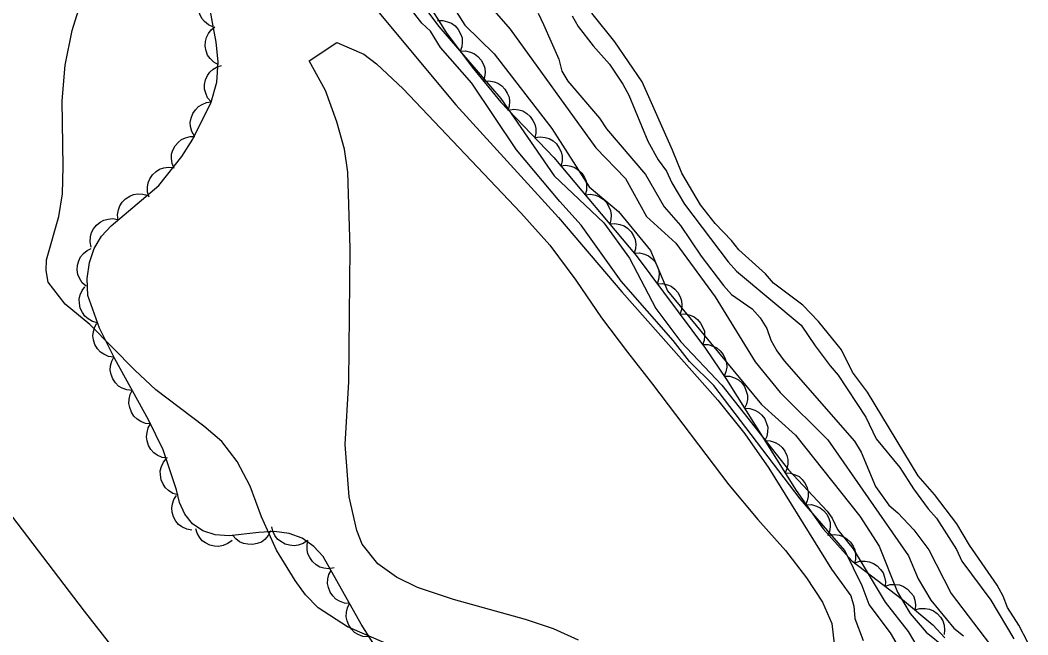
# Model space of a CAD drawing. Extents: x 336540 to 340074, y 5572036 to 5573747.
# Drawn here: x 338234.5 to 338313.8, y 5573397.3 to 5573445.8 of the extents above; entities that cross this region are included whole.
import ezdxf

# ---------------------------------------------------------------- set-up
doc = ezdxf.new("R2010")
doc.units = 0
for name, color, linetype in [('Niveau 1', 7, 'Continuous'), ('Niveau 2', 7, 'Continuous'), ('Niveau 21', 7, 'Continuous'), ('Niveau 4', 7, 'Continuous'), ('Niveau 44', 7, 'Continuous')]:
    doc.layers.add(name, color=color, linetype=linetype)

msp = doc.modelspace()

# ---------------------------------------------------------------- linework, layer by layer
at = {"layer": 'Niveau 1'}
msp.add_lwpolyline([(338239.14, 5573485.7), (338241.43, 5573480.89), (338249.14, 5573469.08), (338253.22, 5573465.21), (338257.05, 5573459.63), (338258.74, 5573456.5), (338260.93, 5573453.56), (338262.89, 5573451.29), (338267.43, 5573445.25), (338272.31, 5573439.57), (338276.51, 5573433.48), (338280.43, 5573429.79), (338282.44, 5573427.01), (338284.5, 5573423.04), (338286.49, 5573420.42), (338289.71, 5573417.02), (338294.96, 5573410.34), (338298, 5573407.09), (338298.4, 5573406.54), (338298.81, 5573405.64), (338300.03, 5573404.13), (338302.55, 5573399.92), (338304.36, 5573397.62), (338304.88, 5573396.78)], dxfattribs=at)
at = {"layer": 'Niveau 2'}
for points in [[(338240.78, 5573486.97), (338251.84, 5573469.03), (338255.75, 5573465.69), (338257.56, 5573463.24), (338262.31, 5573456.18), (338265.01, 5573453.08), (338269.97, 5573448.59), (338273.04, 5573445.03), (338279.79, 5573435.7), (338282.12, 5573433.27), (338283.79, 5573430.3), (338286.09, 5573428.2), (338289.19, 5573423.96), (338292.32, 5573418.85), (338294.31, 5573416.42), (338298.05, 5573412.71), (338304.39, 5573403.57), (338305.17, 5573401.76), (338306.16, 5573400.07), (338307.97, 5573397.88), (338308.72, 5573397.27)], [(338240.42, 5573485.82), (338249.91, 5573470.3), (338251.74, 5573467.84), (338254.21, 5573465.78), (338260.82, 5573455.92), (338267.62, 5573448.31), (338269.48, 5573445.36), (338271.78, 5573443.1), (338276.32, 5573437.22), (338279.27, 5573432.62), (338281.57, 5573430.68), (338284.09, 5573427.6), (338285.44, 5573424.45), (338292.84, 5573415.5), (338295.51, 5573413.08), (338300.58, 5573406.69), (338302.09, 5573404.33), (338303.52, 5573400.72), (338304.52, 5573399.03), (338305.8, 5573397.57), (338307.29, 5573396.35)], [(338258.52, 5573451.41), (338268.77, 5573439.07), (338276.84, 5573430.22), (338281.84, 5573424.37), (338289.39, 5573415.83), (338291.52, 5573413.18), (338293.4, 5573410.47), (338298.33, 5573402.51), (338299.86, 5573400.41), (338300.09, 5573399.61), (338300.17, 5573398.65), (338300.82, 5573396.9)], [(338303.98, 5573395.81), (338302.98, 5573397.5), (338301.29, 5573399.74), (338300.76, 5573401.21), (338299.4, 5573403.98), (338295.87, 5573408.06), (338289.07, 5573416.99), (338287.15, 5573418.88), (338285.87, 5573420.53), (338281.78, 5573425.21), (338278.64, 5573429.62), (338276.95, 5573431.47), (338273.54, 5573435.54), (338270.04, 5573440.8), (338267.56, 5573443.6), (338266.79, 5573444.88), (338266.09, 5573445.51), (338261.55, 5573451.39)], [(338264.82, 5573396.01), (338260.25, 5573397.99), (338257.94, 5573399.48), (338256.95, 5573400.49), (338256.14, 5573401.63), (338254.67, 5573404.03), (338253.48, 5573406.63), (338252.59, 5573409.06), (338251.57, 5573411.01), (338250.35, 5573412.57), (338248.95, 5573413.79), (338245.16, 5573416.64), (338243.52, 5573418.19), (338239.96, 5573421.78), (338238.04, 5573423.39), (338236.7, 5573425.12), (338236.53, 5573426.03), (338236.56, 5573426.89), (338237.52, 5573430.29), (338237.83, 5573432.08), (338237.88, 5573434.22), (338237.78, 5573439.39), (338238.03, 5573442.21), (338238.57, 5573444.94), (338239.35, 5573447.41)], [(338275.26, 5573446.31), (338275.68, 5573445.41), (338276.87, 5573442.69), (338277.12, 5573441.73), (338277.59, 5573440.94), (338280.09, 5573438.02), (338280.62, 5573437.18), (338283.7, 5573433.59), (338285.17, 5573431.05), (338286.45, 5573429.59), (338288.09, 5573427.17), (338289.84, 5573424.87), (338290.48, 5573424.14), (338292.09, 5573423.03), (338292.73, 5573422.31), (338293.26, 5573421.46), (338293.56, 5573420.55), (338294.03, 5573419.71), (338294.62, 5573418.92), (338300.14, 5573412.59), (338300.67, 5573411.74), (338301.8, 5573409.03), (338302.85, 5573407.57), (338303.55, 5573406.95), (338304.82, 5573405.61), (338305.99, 5573404.04), (338307.76, 5573400.6), (338311.26, 5573395.99)], [(338277.94, 5573446.1), (338278.41, 5573445.25), (338279.58, 5573443.74), (338280.86, 5573442.28), (338281.91, 5573440.7), (338282.38, 5573439.85), (338283.88, 5573436.23), (338284.7, 5573434.76), (338285.35, 5573433.86), (338285.76, 5573432.95)], [(338257.22, 5573442.54), (338259.41, 5573444), (338261.52, 5573443.07), (338262.54, 5573442.31), (338264.63, 5573440.33), (338273.9, 5573430.57), (338276.17, 5573428.03), (338278.22, 5573425.27), (338280.24, 5573422.3), (338282.27, 5573419.6), (338284.26, 5573417.1), (338290.25, 5573409.16), (338292.53, 5573406.44), (338294.71, 5573404), (338296.37, 5573401.84), (338297.62, 5573399.93), (338298.37, 5573398.24), (338298.56, 5573396.64)], [(338278.43, 5573396.93), (338276.46, 5573397.83), (338274.26, 5573398.57), (338268.59, 5573400.13), (338265.76, 5573401.09), (338264.11, 5573401.89), (338262.63, 5573402.95), (338261.4, 5573404.49), (338260.99, 5573405.56), (338260.38, 5573408.22), (338260.06, 5573412.34), (338260.35, 5573417.27), (338260.45, 5573427.76), (338260.28, 5573433.77), (338260, 5573435.58), (338259.42, 5573437.74), (338258.52, 5573440.2), (338257.22, 5573442.54)], [(338285.76, 5573432.95), (338286.76, 5573431.26), (338290.21, 5573426.71), (338290.85, 5573425.98), (338295.94, 5573421.74), (338297.05, 5573420.11), (338298.22, 5573418.54), (338298.86, 5573417.81), (338301.03, 5573414.48), (338301.86, 5573412.79), (338303.72, 5573410.54), (338304.78, 5573408.85), (338305.95, 5573407.28), (338306.59, 5573406.55), (338308.17, 5573404.07), (338308.59, 5573403.16), (338310.87, 5573400.07), (338312.69, 5573397.03)]]:
    msp.add_lwpolyline(points, dxfattribs=at)
at = {"layer": 'Niveau 21'}
msp.add_lwpolyline([(338227.71, 5573414.68), (338239.51, 5573399.22), (338242.83, 5573395), (338254.02, 5573381.48), (338266.8, 5573365.33), (338280.79, 5573348.7), (338289.44, 5573338.13), (338292.91, 5573333.62), (338294.79, 5573330.79), (338295.28, 5573329.9), (338296.29, 5573327.68), (338299.56, 5573319.01), (338300.39, 5573316.57), (338301.28, 5573313.38), (338302.46, 5573307.57), (338303.71, 5573299.67), (338304.86, 5573291), (338305.32, 5573286.05), (338305.5, 5573282.34)], dxfattribs=at)
at = {"layer": 'Niveau 4'}
msp.add_lwpolyline([(338313.79, 5573396.74), (338313.09, 5573398.1), (338312.2, 5573399.5), (338311.84, 5573400.4), (338311.37, 5573401.25), (338309.2, 5573404.4), (338308.2, 5573406.1), (338306.45, 5573408.4), (338305.17, 5573409.86), (338301.17, 5573416.46), (338300, 5573418.03), (338299.12, 5573419.79), (338297.31, 5573422.03), (338296.09, 5573423.32), (338293.78, 5573425.04), (338293.14, 5573425.77), (338291.05, 5573427.67), (338290.47, 5573428.4), (338289.19, 5573429.75), (338288.02, 5573431.21), (338286.55, 5573433.69), (338285.83, 5573435.5), (338283.45, 5573440.88), (338281.28, 5573444.04), (338279.47, 5573446.29)], dxfattribs=at)
at = {"layer": 'Niveau 44'}
for points in [[(338249.69, 5573445.21), (338249.31, 5573445.38), (338249, 5573445.64), (338248.78, 5573445.89), (338248.63, 5573446.21), (338248.53, 5573446.56), (338248.52, 5573446.94), (338248.55, 5573447.27), (338248.69, 5573447.59), (338248.88, 5573447.91), (338249.14, 5573448.16)], [(338246.79, 5573408.76), (338245.75, 5573411.91), (338244.59, 5573414.29), (338241.93, 5573419.07), (338240.73, 5573421.5), (338239.82, 5573424.08), (338239.76, 5573425.42), (338239.93, 5573426.66), (338240.31, 5573427.76), (338240.88, 5573428.73), (338241.66, 5573429.55), (338245.39, 5573432.74), (338247.21, 5573435.01), (338248.08, 5573436.37), (338249.51, 5573439.3), (338249.96, 5573440.87), (338250.07, 5573442.46), (338249.92, 5573444.01), (338249.36, 5573446.99)], [(338266.37, 5573447.43), (338268.01, 5573444.79), (338270.07, 5573442.04), (338272.31, 5573439.3), (338276.48, 5573434.93), (338282.97, 5573427.21), (338288.41, 5573419.9), (338290.08, 5573417.46), (338295.56, 5573408.71), (338297.67, 5573405.7), (338299.95, 5573403.18), (338303.92, 5573400.13), (338306.3, 5573398.15), (338307.27, 5573397.11)], [(338250.09, 5573442.24), (338249.72, 5573442.44), (338249.44, 5573442.73), (338249.24, 5573443), (338249.12, 5573443.33), (338249.05, 5573443.69), (338249.08, 5573444.07), (338249.14, 5573444.39), (338249.3, 5573444.7), (338249.52, 5573445), (338249.8, 5573445.23)], [(338267.32, 5573445.71), (338267.74, 5573445.73), (338268.13, 5573445.63), (338268.44, 5573445.51), (338268.72, 5573445.29), (338268.96, 5573445.01), (338269.14, 5573444.67), (338269.26, 5573444.37), (338269.28, 5573444.02), (338269.24, 5573443.65), (338269.12, 5573443.31)], [(338269.12, 5573443.31), (338269.54, 5573443.33), (338269.93, 5573443.23), (338270.24, 5573443.11), (338270.51, 5573442.89), (338270.76, 5573442.61), (338270.94, 5573442.27), (338271.05, 5573441.97), (338271.08, 5573441.62), (338271.04, 5573441.25), (338270.92, 5573440.91)], [(338249.51, 5573439.31), (338249.24, 5573439.63), (338249.09, 5573440), (338249, 5573440.32), (338249, 5573440.67), (338249.08, 5573441.04), (338249.24, 5573441.38), (338249.41, 5573441.66), (338249.68, 5573441.89), (338250, 5573442.08), (338250.34, 5573442.19)], [(338270.97, 5573440.94), (338271.38, 5573440.98), (338271.78, 5573440.9), (338272.09, 5573440.79), (338272.38, 5573440.58), (338272.63, 5573440.32), (338272.82, 5573439.99), (338272.96, 5573439.69), (338272.99, 5573439.34), (338272.97, 5573438.97), (338272.87, 5573438.62)], [(338248.2, 5573436.61), (338247.99, 5573436.97), (338247.9, 5573437.37), (338247.87, 5573437.7), (338247.94, 5573438.04), (338248.07, 5573438.39), (338248.29, 5573438.7), (338248.51, 5573438.94), (338248.81, 5573439.12), (338249.16, 5573439.26), (338249.51, 5573439.31)], [(338272.92, 5573438.67), (338273.33, 5573438.74), (338273.73, 5573438.68), (338274.05, 5573438.6), (338274.35, 5573438.41), (338274.63, 5573438.17), (338274.84, 5573437.85), (338274.99, 5573437.56), (338275.06, 5573437.22), (338275.06, 5573436.85), (338274.99, 5573436.5)], [(338246.61, 5573434.07), (338246.44, 5573434.45), (338246.4, 5573434.86), (338246.4, 5573435.19), (338246.51, 5573435.52), (338246.68, 5573435.85), (338246.94, 5573436.13), (338247.18, 5573436.35), (338247.51, 5573436.49), (338247.87, 5573436.59), (338248.22, 5573436.6)], [(338274.99, 5573436.5), (338275.4, 5573436.56), (338275.8, 5573436.51), (338276.12, 5573436.43), (338276.42, 5573436.24), (338276.7, 5573436), (338276.91, 5573435.68), (338277.07, 5573435.39), (338277.13, 5573435.05), (338277.13, 5573434.68), (338277.06, 5573434.32)], [(338244.63, 5573431.8), (338244.51, 5573432.2), (338244.51, 5573432.6), (338244.55, 5573432.93), (338244.69, 5573433.25), (338244.9, 5573433.56), (338245.19, 5573433.82), (338245.45, 5573434.01), (338245.79, 5573434.11), (338246.15, 5573434.17), (338246.51, 5573434.14)], [(338277.02, 5573434.29), (338277.43, 5573434.33), (338277.83, 5573434.26), (338278.15, 5573434.15), (338278.43, 5573433.95), (338278.7, 5573433.69), (338278.89, 5573433.36), (338279.02, 5573433.06), (338279.06, 5573432.71), (338279.05, 5573432.34), (338278.95, 5573431.99)], [(338242.19, 5573430.01), (338242.15, 5573430.42), (338242.22, 5573430.82), (338242.32, 5573431.13), (338242.52, 5573431.42), (338242.78, 5573431.69), (338243.11, 5573431.88), (338243.41, 5573432.02), (338243.75, 5573432.07), (338244.13, 5573432.05), (338244.47, 5573431.96)], [(338278.95, 5573431.99), (338279.36, 5573432.04), (338279.76, 5573431.96), (338280.08, 5573431.85), (338280.36, 5573431.65), (338280.63, 5573431.39), (338280.82, 5573431.06), (338280.95, 5573430.76), (338281, 5573430.41), (338280.98, 5573430.04), (338280.88, 5573429.7)], [(338240.08, 5573427.88), (338239.99, 5573428.29), (338240.02, 5573428.7), (338240.09, 5573429.02), (338240.26, 5573429.33), (338240.49, 5573429.62), (338240.79, 5573429.85), (338241.07, 5573430.01), (338241.42, 5573430.09), (338241.79, 5573430.12), (338242.14, 5573430.06)], [(338280.88, 5573429.7), (338281.29, 5573429.74), (338281.69, 5573429.66), (338282.01, 5573429.56), (338282.29, 5573429.36), (338282.56, 5573429.09), (338282.75, 5573428.76), (338282.89, 5573428.47), (338282.93, 5573428.12), (338282.91, 5573427.75), (338282.81, 5573427.4)], [(338239.67, 5573424.8), (338239.36, 5573425.08), (338239.15, 5573425.43), (338239.02, 5573425.73), (338238.98, 5573426.08), (338239, 5573426.45), (338239.11, 5573426.81), (338239.24, 5573427.11), (338239.47, 5573427.38), (338239.76, 5573427.61), (338240.08, 5573427.77)], [(338282.82, 5573427.41), (338283.24, 5573427.43), (338283.63, 5573427.33), (338283.94, 5573427.2), (338284.21, 5573426.99), (338284.46, 5573426.71), (338284.63, 5573426.37), (338284.75, 5573426.06), (338284.77, 5573425.71), (338284.73, 5573425.34), (338284.61, 5573425)], [(338240.58, 5573421.92), (338240.18, 5573422.03), (338239.83, 5573422.24), (338239.57, 5573422.45), (338239.38, 5573422.74), (338239.22, 5573423.08), (338239.16, 5573423.46), (338239.14, 5573423.78), (338239.22, 5573424.12), (338239.37, 5573424.46), (338239.58, 5573424.75)], [(338284.61, 5573425), (338285.03, 5573425.02), (338285.42, 5573424.92), (338285.73, 5573424.8), (338286.01, 5573424.58), (338286.25, 5573424.3), (338286.43, 5573423.96), (338286.54, 5573423.66), (338286.56, 5573423.3), (338286.52, 5573422.94), (338286.4, 5573422.6)], [(338286.4, 5573422.6), (338286.82, 5573422.62), (338287.21, 5573422.51), (338287.52, 5573422.39), (338287.8, 5573422.17), (338288.04, 5573421.9), (338288.22, 5573421.55), (338288.33, 5573421.25), (338288.35, 5573420.9), (338288.31, 5573420.53), (338288.19, 5573420.19)], [(338241.86, 5573419.21), (338241.45, 5573419.27), (338241.08, 5573419.44), (338240.8, 5573419.62), (338240.57, 5573419.88), (338240.37, 5573420.2), (338240.26, 5573420.57), (338240.2, 5573420.89), (338240.25, 5573421.24), (338240.35, 5573421.59), (338240.53, 5573421.9)], [(338288.21, 5573420.2), (338288.62, 5573420.2), (338289.01, 5573420.08), (338289.31, 5573419.95), (338289.58, 5573419.72), (338289.82, 5573419.43), (338289.98, 5573419.08), (338290.08, 5573418.78), (338290.09, 5573418.42), (338290.03, 5573418.06), (338289.9, 5573417.72)], [(338243.31, 5573416.59), (338242.89, 5573416.63), (338242.52, 5573416.78), (338242.23, 5573416.94), (338241.99, 5573417.19), (338241.78, 5573417.5), (338241.65, 5573417.86), (338241.58, 5573418.18), (338241.6, 5573418.53), (338241.69, 5573418.89), (338241.85, 5573419.21)], [(338289.91, 5573417.73), (338290.33, 5573417.71), (338290.71, 5573417.58), (338291.01, 5573417.43), (338291.27, 5573417.19), (338291.49, 5573416.9), (338291.63, 5573416.55), (338291.73, 5573416.23), (338291.72, 5573415.88), (338291.65, 5573415.52), (338291.5, 5573415.19)], [(338244.77, 5573413.97), (338244.35, 5573414), (338243.98, 5573414.16), (338243.69, 5573414.32), (338243.44, 5573414.57), (338243.24, 5573414.88), (338243.11, 5573415.24), (338243.03, 5573415.56), (338243.06, 5573415.91), (338243.15, 5573416.27), (338243.31, 5573416.59)], [(338291.5, 5573415.19), (338291.92, 5573415.17), (338292.31, 5573415.04), (338292.6, 5573414.89), (338292.86, 5573414.65), (338293.08, 5573414.36), (338293.23, 5573414), (338293.32, 5573413.69), (338293.31, 5573413.34), (338293.24, 5573412.97), (338293.1, 5573412.64)], [(338246.07, 5573411.26), (338245.65, 5573411.32), (338245.28, 5573411.49), (338245.01, 5573411.67), (338244.78, 5573411.94), (338244.59, 5573412.25), (338244.48, 5573412.62), (338244.42, 5573412.94), (338244.47, 5573413.29), (338244.57, 5573413.65), (338244.75, 5573413.96)], [(338293.1, 5573412.64), (338293.51, 5573412.63), (338293.9, 5573412.5), (338294.19, 5573412.35), (338294.45, 5573412.11), (338294.67, 5573411.81), (338294.82, 5573411.46), (338294.91, 5573411.15), (338294.9, 5573410.8), (338294.83, 5573410.43), (338294.69, 5573410.1)], [(338246.92, 5573408.38), (338246.51, 5573408.49), (338246.17, 5573408.71), (338245.92, 5573408.92), (338245.73, 5573409.22), (338245.58, 5573409.56), (338245.53, 5573409.94), (338245.51, 5573410.26), (338245.6, 5573410.6), (338245.76, 5573410.94), (338245.98, 5573411.22)], [(338294.69, 5573410.1), (338295.11, 5573410.09), (338295.49, 5573409.96), (338295.79, 5573409.81), (338296.04, 5573409.57), (338296.27, 5573409.27), (338296.41, 5573408.92), (338296.5, 5573408.6), (338296.5, 5573408.25), (338296.43, 5573407.89), (338296.28, 5573407.56)], [(338263.44, 5573394.82), (338261.33, 5573398.18), (338258.34, 5573403.52), (338257.59, 5573404.31), (338256.67, 5573404.95), (338255.65, 5573405.34), (338254.51, 5573405.48), (338253.28, 5573405.42), (338250.93, 5573405.14), (338249.83, 5573405.22), (338248.86, 5573405.53), (338248.06, 5573406.08), (338247.44, 5573406.84), (338247.03, 5573407.76), (338246.79, 5573408.76)], [(338248, 5573405.59), (338247.59, 5573405.66), (338247.22, 5573405.85), (338246.95, 5573406.03), (338246.73, 5573406.31), (338246.55, 5573406.63), (338246.46, 5573407), (338246.41, 5573407.33), (338246.47, 5573407.67), (338246.59, 5573408.02), (338246.78, 5573408.33)], [(338296.34, 5573407.6), (338296.76, 5573407.61), (338297.15, 5573407.49), (338297.45, 5573407.36), (338297.72, 5573407.13), (338297.96, 5573406.85), (338298.12, 5573406.51), (338298.23, 5573406.2), (338298.24, 5573405.85), (338298.19, 5573405.48), (338298.06, 5573405.14)], [(338251.16, 5573404.79), (338250.83, 5573404.54), (338250.46, 5573404.39), (338250.13, 5573404.31), (338249.78, 5573404.33), (338249.42, 5573404.41), (338249.08, 5573404.59), (338248.81, 5573404.76), (338248.59, 5573405.04), (338248.41, 5573405.36), (338248.3, 5573405.71)], [(338254.2, 5573405.53), (338254.01, 5573405.16), (338253.73, 5573404.87), (338253.47, 5573404.66), (338253.14, 5573404.53), (338252.78, 5573404.46), (338252.4, 5573404.48), (338252.07, 5573404.53), (338251.76, 5573404.68), (338251.46, 5573404.9), (338251.22, 5573405.18)], [(338257.1, 5573404.79), (338256.75, 5573404.55), (338256.37, 5573404.42), (338256.04, 5573404.36), (338255.69, 5573404.4), (338255.34, 5573404.5), (338255.01, 5573404.69), (338254.75, 5573404.89), (338254.54, 5573405.18), (338254.38, 5573405.51), (338254.29, 5573405.86)], [(338259.2, 5573402.62), (338258.79, 5573402.55), (338258.38, 5573402.6), (338258.06, 5573402.69), (338257.77, 5573402.87), (338257.49, 5573403.12), (338257.27, 5573403.43), (338257.12, 5573403.72), (338257.06, 5573404.07), (338257.06, 5573404.44), (338257.13, 5573404.79)], [(338298.13, 5573405.19), (338298.54, 5573405.25), (338298.94, 5573405.19), (338299.26, 5573405.1), (338299.55, 5573404.9), (338299.83, 5573404.65), (338300.03, 5573404.33), (338300.18, 5573404.04), (338300.23, 5573403.69), (338300.23, 5573403.32), (338300.14, 5573402.97)], [(338300.17, 5573403.01), (338300.57, 5573403.14), (338300.98, 5573403.15), (338301.31, 5573403.11), (338301.63, 5573402.98), (338301.94, 5573402.78), (338302.2, 5573402.5), (338302.4, 5573402.24), (338302.51, 5573401.9), (338302.58, 5573401.54), (338302.55, 5573401.18)], [(338260.41, 5573399.81), (338260, 5573399.85), (338259.62, 5573400), (338259.33, 5573400.16), (338259.09, 5573400.41), (338258.88, 5573400.72), (338258.75, 5573401.08), (338258.68, 5573401.4), (338258.7, 5573401.75), (338258.79, 5573402.11), (338258.95, 5573402.43)], [(338302.55, 5573401.18), (338302.95, 5573401.31), (338303.36, 5573401.32), (338303.69, 5573401.29), (338304.01, 5573401.15), (338304.32, 5573400.95), (338304.58, 5573400.67), (338304.78, 5573400.41), (338304.89, 5573400.08), (338304.95, 5573399.71), (338304.93, 5573399.35)], [(338261.88, 5573397.2), (338261.46, 5573397.23), (338261.09, 5573397.38), (338260.8, 5573397.54), (338260.55, 5573397.8), (338260.35, 5573398.1), (338260.22, 5573398.46), (338260.14, 5573398.78), (338260.17, 5573399.13), (338260.25, 5573399.49), (338260.41, 5573399.81)], [(338304.9, 5573399.31), (338305.3, 5573399.43), (338305.71, 5573399.42), (338306.04, 5573399.38), (338306.36, 5573399.23), (338306.66, 5573399.02), (338306.91, 5573398.73), (338307.09, 5573398.46), (338307.2, 5573398.12), (338307.24, 5573397.75), (338307.21, 5573397.39)]]:
    msp.add_lwpolyline(points, dxfattribs=at)

doc.saveas('drawing.dxf')
